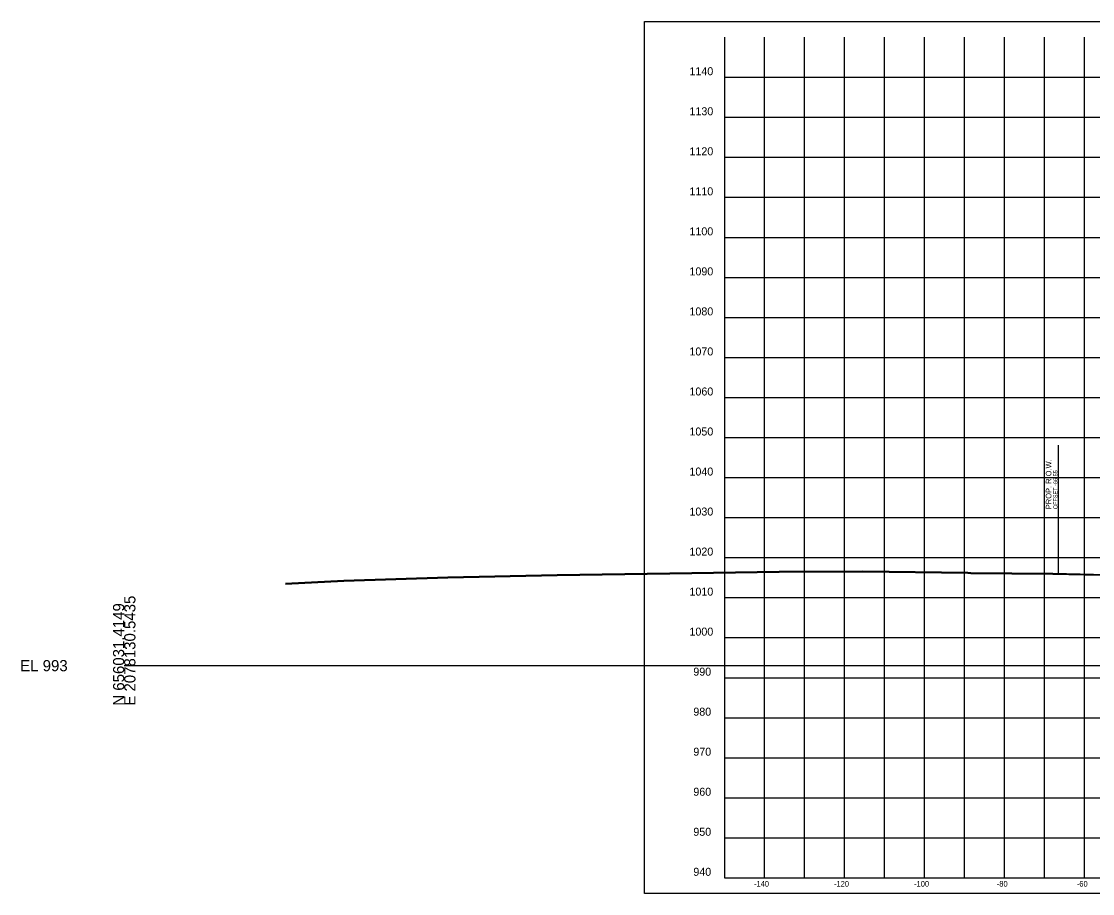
# Model space of a CAD drawing. Extents: x 5868 to 6683, y 2883 to 19120.
# Drawn here: x 5868.1 to 6135.8, y 10888.1 to 11106 of the extents above; entities that cross this region are included whole.
import ezdxf

# ---------------------------------------------------------------- set-up
doc = ezdxf.new("R2010")
doc.units = 0
for name, color, linetype in [('DESIGN - ROW - Right-of-Way and Easement Labels', 7, 'Continuous'), ('DESIGN - ROW - Right-of-Way Linework', 7, 'Continuous'), ('DESIGN - SHEET - Corner Text', 7, 'Continuous'), ('DESIGN - SHEET - Light Grid', 7, 'Continuous'), ('DESIGN - SHEET - Linework', 7, 'Continuous'), ('DESIGN - SHEET - Plot Shape', 7, 'Continuous'), ('SURVEY - GROUND - Bottom of Topsoil Layer', 7, 'Continuous'), ('SURVEY - GROUND - Top of Ground', 7, 'Continuous')]:
    doc.layers.add(name, color=color, linetype=linetype)

msp = doc.modelspace()

# ---------------------------------------------------------------- linework, layer by layer
at = {"layer": 'DESIGN - ROW - Right-of-Way Linework'}
msp.add_line((6127.23, 10968.15), (6127.23, 11000.15), dxfattribs=at)
at = {"layer": 'DESIGN - SHEET - Light Grid'}
msp.add_line((5893.78, 10945.07), (6193.78, 10945.07), dxfattribs=at)
at = {"layer": 'DESIGN - SHEET - Linework'}
for p, q in [((6053.78, 10892.07), (6053.78, 11102.07)), ((6063.78, 10892.07), (6063.78, 11102.07)), ((6073.78, 10892.07), (6073.78, 11102.07)), ((6083.78, 10892.07), (6083.78, 11102.07)), ((6093.78, 10892.07), (6093.78, 11102.07)), ((6103.78, 10892.07), (6103.78, 11102.07)), ((6113.78, 10892.07), (6113.78, 11102.07)), ((6123.78, 10892.07), (6123.78, 11102.07)), ((6133.78, 10892.07), (6133.78, 11102.07)), ((6043.78, 11092.07), (6343.78, 11092.07)), ((6043.78, 11082.07), (6343.78, 11082.07)), ((6043.78, 11072.07), (6343.78, 11072.07)), ((6043.78, 11062.07), (6343.78, 11062.07)), ((6043.78, 11052.07), (6343.78, 11052.07)), ((6043.78, 11042.07), (6343.78, 11042.07)), ((6043.78, 11032.07), (6343.78, 11032.07)), ((6043.78, 11022.07), (6343.78, 11022.07)), ((6043.78, 11012.07), (6343.78, 11012.07)), ((6043.78, 11002.07), (6343.78, 11002.07)), ((6043.78, 10992.07), (6343.78, 10992.07)), ((6043.78, 10982.07), (6343.78, 10982.07)), ((6043.78, 10972.07), (6343.78, 10972.07)), ((6043.78, 10962.07), (6343.78, 10962.07)), ((6043.78, 10952.07), (6343.78, 10952.07)), ((6043.78, 10942.07), (6343.78, 10942.07)), ((6043.78, 10932.07), (6343.78, 10932.07)), ((6043.78, 10922.07), (6343.78, 10922.07)), ((6043.78, 10912.07), (6343.78, 10912.07)), ((6043.78, 10902.07), (6343.78, 10902.07))]:
    msp.add_line(p, q, dxfattribs=at)
msp.add_lwpolyline([(6043.78, 11102.07), (6043.78, 10892.07), (6343.78, 10892.07), (6343.78, 11102.07)], dxfattribs=at)
at = {"layer": 'DESIGN - SHEET - Plot Shape'}
msp.add_lwpolyline([(6023.78, 11106.01), (6363.78, 11106.01), (6363.78, 10888.13), (6023.78, 10888.13)], close=True, dxfattribs=at)
at = {"layer": 'SURVEY - GROUND - Bottom of Topsoil Layer'}
for p, q in [((5948.63, 10966.16), (5974.63, 10967.04)), ((5974.63, 10967.04), (6001.96, 10967.57)), ((6001.96, 10967.57), (6030.12, 10968.02)), ((6030.12, 10968.02), (6057.46, 10968.39)), ((6057.46, 10968.39), (6078.36, 10968.54)), ((6078.36, 10968.54), (6104.56, 10968.14)), ((6104.56, 10968.14), (6105.35, 10968.09)), ((6105.35, 10968.09), (6125.87, 10967.93)), ((6125.87, 10967.93), (6142.83, 10967.53)), ((5934.08, 10965.42), (5948.63, 10966.16))]:
    msp.add_line(p, q, dxfattribs=at)
at = {"layer": 'SURVEY - GROUND - Top of Ground'}
msp.add_lwpolyline([(5934.08, 10965.67), (5948.63, 10966.41), (5974.63, 10967.29), (6001.96, 10967.82), (6030.12, 10968.27), (6057.46, 10968.64), (6078.36, 10968.79), (6104.56, 10968.39), (6105.35, 10968.34), (6125.87, 10968.18), (6142.83, 10967.78)], dxfattribs=at)

# ---------------------------------------------------------------- texts
at = {"layer": 'DESIGN - ROW - Right-of-Way and Easement Labels'}
for s, height, p in [('PROP. R.O.W.', 1.4, (6125.48, 10984.15)), ('OFFSET -66.55', 1, (6126.98, 10984.15))]:
    msp.add_text(s, height=height, rotation=90, dxfattribs=at).set_placement(p)
at = {"layer": 'DESIGN - SHEET - Corner Text'}
for s, height, p in [('1140', 2, (6035.03, 11092.57)), ('1130', 2, (6035.03, 11082.57)), ('1120', 2, (6035.03, 11072.57)), ('1110', 2, (6035.03, 11062.57)), ('1100', 2, (6035.03, 11052.57)), ('1090', 2, (6035.03, 11042.57)), ('1080', 2, (6035.03, 11032.57)), ('1070', 2, (6035.03, 11022.57)), ('1060', 2, (6035.03, 11012.57)), ('1050', 2, (6035.03, 11002.57)), ('1040', 2, (6035.03, 10992.57)), ('1030', 2, (6035.03, 10982.57)), ('1020', 2, (6035.03, 10972.57)), ('1010', 2, (6035.03, 10962.57)), ('1000', 2, (6035.03, 10952.57)), ('990', 2, (6036, 10942.57)), ('980', 2, (6036, 10932.57)), ('970', 2, (6036, 10922.57)), ('960', 2, (6036, 10912.57)), ('950', 2, (6036, 10902.57)), ('940', 2, (6036, 10892.57)), ('-140', 1.4, (6051.16, 10889.87)), ('-120', 1.4, (6071.16, 10889.87)), ('-100', 1.4, (6091.16, 10889.87)), ('-80', 1.4, (6111.84, 10889.87)), ('-60', 1.4, (6131.84, 10889.87))]:
    msp.add_text(s, height=height, dxfattribs=at).set_placement(p)
at = {"layer": 'DESIGN - SHEET - Light Grid'}
for s, p in [('E 2078130.5435', (5896.58, 10935.07)), ('N 656031.4149', (5893.78, 10935.07))]:
    msp.add_text(s, height=2.8, rotation=90, dxfattribs=at).set_placement(p)
msp.add_text('EL 993', height=2.8, dxfattribs=at).set_placement((5867.78, 10943.67))

doc.saveas('drawing.dxf')
